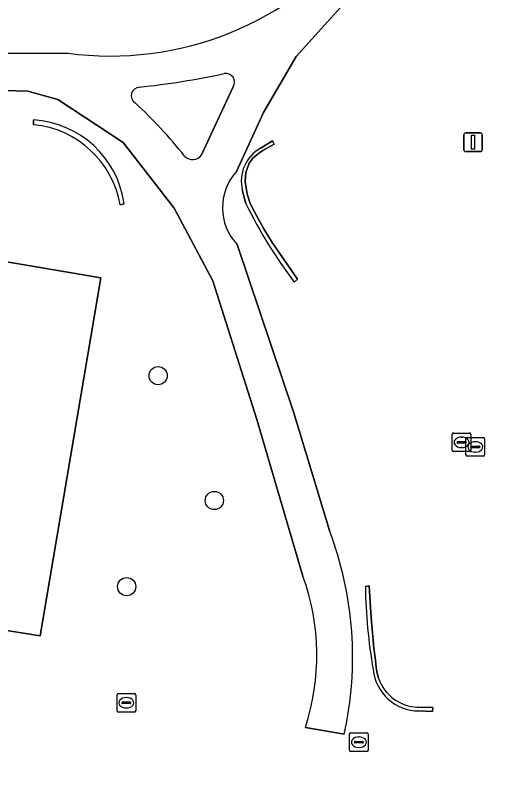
# Model space of a CAD drawing. Extents: x 161258 to 161838, y 380833 to 381727.
# Drawn here: x 161361.8 to 161387.26, y 380962.44 to 381003.56 of the extents above; entities that cross this region are included whole.
import ezdxf

# ---------------------------------------------------------------- set-up
doc = ezdxf.new("R2010")
doc.units = 0
for name, color, linetype in [('IMGEO_Boom', 7, 'Continuous'), ('IMGEO_Erf', 7, 'Continuous'), ('IMGEO_Kolk', 7, 'Continuous'), ('IMGEO_Lichtmast', 7, 'Continuous'), ('IMGEO_Muur', 7, 'Continuous'), ('IMGEO_Pand', 7, 'Continuous'), ('IMGEO_Rioolput', 7, 'Continuous'), ('IMGEO_Voetpad_gesloten', 7, 'Continuous')]:
    doc.layers.add(name, color=color, linetype=linetype)

msp = doc.modelspace()

# ---------------------------------------------------------------- linework, layer by layer
at = {"layer": 'IMGEO_Boom'}
for centre in [(161369.463, 380984.22), (161372.48, 380977.524), (161367.777, 380972.899)]:
    msp.add_circle(centre, 0.489, dxfattribs=at)
at = {"layer": 'IMGEO_Erf'}
for points in [[(161410.171, 381018.062), (161400.64, 381017.794), (161393.3, 381015.327), (161386.603, 381010.958), (161379.395, 381004.14), (161376.883, 381001.346), (161375.123, 380998.337), (161373.67, 380995.174)], [(161337.891, 380999.414), (161346.782, 381000.741), (161356.001, 381001.487), (161364.616, 381001.527)], [(161371.801, 380996.076), (161373.496, 380999.721)], [(161377.237, 380973.462), (161374.761, 380981.878), (161372.393, 380989.307), (161370.332, 380993.215), (161367.588, 380996.732), (161364.078, 380999.035), (161362.473, 380999.479), (161360.563, 380999.545), (161356.175, 380999.47), (161346.908, 380998.724), (161338.285, 380997.463)], [(161362.772, 380997.689), (161362.77, 380997.942)], [(161374.949, 380996.419), (161375.6, 380996.827), (161375.691, 380996.643), (161375.092, 380996.295)], [(161375.092, 380996.295), (161374.916, 380996.193), (161374.568, 380995.906), (161374.353, 380995.63), (161374.169, 380995.128), (161374.128, 380994.637), (161374.251, 380993.961), (161374.405, 380993.46), (161374.63, 380993.009), (161375.131, 380992.108), (161375.582, 380991.361), (161376.944, 380989.4), (161376.774, 380989.239)], [(161374.178, 380993.46), (161373.981, 380994.188)], [(161367.641, 380993.449), (161367.425, 380993.387)], [(161373.703, 380991.258), (161376.729, 380982.276), (161378.664, 380975.909)], [(161347.092, 380960.254), (161342.486, 380968.146), (161338.328, 380965.719), (161328.473, 380982.529), (161335.603, 380986.694), (161335.695, 380986.748), (161336.477, 380985.37), (161338.269, 380982.278), (161342.036, 380984.551), (161345.77, 380985.166), (161345.651, 380985.825), (161349.144, 380986.458), (161349.259, 380985.829), (161352.945, 380986.501), (161357.302, 380985.781), (161357.909, 380989.283), (161358.271, 380990.856), (161366.396, 380989.464), (161363.13, 380970.26), (161358.389, 380971.012), (161356.062, 380957.266)], [(161380.592, 380972.918), (161380.801, 380972.943), (161380.872, 380971.777), (161380.913, 380971.019), (161380.954, 380970.63), (161381.046, 380969.606), (161381.118, 380969.105), (161381.151, 380968.754), (161381.177, 380968.567), (161381.207, 380968.352), (161381.223, 380968.26), (161381.295, 380967.986)], [(161383.393, 380966.433), (161384.204, 380966.416), (161384.198, 380966.205), (161383.468, 380966.231)], [(161379.448, 380964.985), (161377.368, 380965.34)]]:
    msp.add_lwpolyline(points, dxfattribs=at)
for centre, radius, start, end in [((161366.906, 381018.517), 17.144, 262.3252, 321.3381), ((161363.782, 381043.351), 43.901, 276.1072, 282.1361), ((161373.1, 380999.971), 0.468, 327.7076, 100.8561), ((161368.483, 380999.239), 0.461, 93.7344, 236.3774), ((161351.267, 380980.412), 25.057, 38.4675, 47.3994), ((161362.458, 380992.717), 5.234, 8.0402, 86.5831), ((161362.271, 380992.479), 5.234, 9.9876, 84.5016), ((161371.312, 380996.413), 0.594, 224.1562, 325.4644), ((161375.96, 380994.655), 2.033, 119.8075, 193.2817), ((161375.804, 380993.234), 2.884, 137.7252, 223.2404), ((161397.154, 381004.682), 25.57, 206.0317, 217.153), ((161360.833, 380969.139), 19.073, 347.4198, 20.7902), ((161365.507, 380969.211), 12.477, 341.9262, 19.9219), ((161409.861, 380973.379), 29.273, 180.9025, 189.6899), ((161383.477, 380968.716), 2.485, 186.0908, 269.8012), ((161383.497, 380968.767), 2.336, 199.5228, 267.4573)]:
    msp.add_arc(centre, radius, start, end, dxfattribs=at)
at = {"layer": 'IMGEO_Kolk'}
for p, q in [((161367.258, 380966.245), (161367.258, 380967.097)), ((161367.333, 380967.171), (161368.185, 380967.171)), ((161367.746, 380966.951), (161367.771, 380966.951)), ((161368.259, 380967.097), (161368.259, 380966.245)), ((161367.517, 380966.665), (161367.517, 380966.677)), ((161367.955, 380966.628), (161367.557, 380966.628)), ((161367.56, 380966.714), (161367.958, 380966.714)), ((161368.001, 380966.677), (161368.001, 380966.665)), ((161368.185, 380966.171), (161367.333, 380966.171)), ((161367.769, 380966.391), (161367.744, 380966.391)), ((161379.741, 380964.131), (161379.741, 380964.983)), ((161379.816, 380965.057), (161380.668, 380965.057)), ((161380.229, 380964.837), (161380.254, 380964.837)), ((161380.742, 380964.983), (161380.742, 380964.131)), ((161380, 380964.551), (161380, 380964.563)), ((161380.438, 380964.514), (161380.04, 380964.514)), ((161380.043, 380964.6), (161380.441, 380964.6)), ((161380.484, 380964.563), (161380.484, 380964.551)), ((161380.668, 380964.057), (161379.816, 380964.057)), ((161380.252, 380964.277), (161380.227, 380964.277))]:
    msp.add_line(p, q, dxfattribs=at)
for points in [[(161367.258, 380966.245), (161367.258, 380967.097)], [(161367.333, 380967.171), (161368.185, 380967.171)], [(161368.259, 380967.097), (161368.259, 380966.245)], [(161368.185, 380966.171), (161367.333, 380966.171)], [(161379.741, 380964.131), (161379.741, 380964.983)], [(161379.816, 380965.057), (161380.668, 380965.057)], [(161380.742, 380964.983), (161380.742, 380964.131)], [(161380.668, 380964.057), (161379.816, 380964.057)]]:
    msp.add_lwpolyline(points, dxfattribs=at)
for centre, radius, start, end in [((161367.335, 380967.095), 0.0765, 91.552, 178.448), ((161367.335, 380967.095), 0.0765, 91.552, 178.448), ((161368.183, 380967.095), 0.0765, 1.552, 88.448), ((161368.183, 380967.095), 0.0765, 1.552, 88.448), ((161367.557, 380966.674), 0.0403, 85.8775, 175.7526), ((161367.554, 380966.664), 0.0366, 178.938, 274.7102), ((161367.958, 380966.671), 0.043, 264.8664, 352.4533), ((161367.962, 380966.676), 0.0386, 1.7309, 96.639), ((161367.335, 380966.247), 0.0765, 181.552, 268.448), ((161367.335, 380966.247), 0.0765, 181.552, 268.448), ((161368.183, 380966.247), 0.0765, 271.552, 358.448), ((161368.183, 380966.247), 0.0765, 271.552, 358.448), ((161379.818, 380964.981), 0.0765, 91.552, 178.448), ((161379.818, 380964.981), 0.0765, 91.552, 178.448), ((161380.666, 380964.981), 0.0765, 1.552, 88.448), ((161380.666, 380964.981), 0.0765, 1.552, 88.448), ((161380.04, 380964.56), 0.0403, 85.8775, 175.7526), ((161380.037, 380964.55), 0.0366, 178.938, 274.7102), ((161380.441, 380964.557), 0.043, 264.8664, 352.4533), ((161380.445, 380964.562), 0.0386, 1.7309, 96.639), ((161379.818, 380964.133), 0.0765, 181.552, 268.448), ((161379.818, 380964.133), 0.0765, 181.552, 268.448), ((161380.666, 380964.133), 0.0765, 271.552, 358.448), ((161380.666, 380964.133), 0.0765, 271.552, 358.448)]:
    msp.add_arc(centre, radius, start, end, dxfattribs=at)
for centre, major_axis, ratio, start_param, end_param in [((161367.745, 380966.671), (-0.387, 0.002), 0.722429, 4.712389, 7.853982), ((161367.77, 380966.671), (-0.39, 0.002), 0.717154, 1.570796, 4.712389), ((161380.228, 380964.557), (-0.387, 0.002), 0.722429, 4.712389, 7.853982), ((161380.253, 380964.557), (-0.39, 0.002), 0.717154, 1.570796, 4.712389)]:
    msp.add_ellipse(centre, major_axis=major_axis, ratio=ratio, start_param=start_param, end_param=end_param, dxfattribs=at)
at = {"layer": 'IMGEO_Lichtmast'}
for p, q in [((161385.876, 380996.345), (161385.876, 380997.145)), ((161385.876, 380997.145), (161385.876, 380996.345)), ((161385.976, 380997.245), (161386.766, 380997.245)), ((161386.766, 380997.245), (161385.976, 380997.245)), ((161386.866, 380997.145), (161386.866, 380996.345)), ((161386.866, 380996.345), (161386.866, 380997.145)), ((161386.766, 380996.245), (161385.976, 380996.245)), ((161385.976, 380996.245), (161386.766, 380996.245))]:
    msp.add_line(p, q, dxfattribs=at)
msp.add_lwpolyline([(161386.296, 380997.12), (161386.446, 380997.12), (161386.446, 380996.37), (161386.296, 380996.37), (161386.296, 380997.12)], dxfattribs=at)
for centre, start, end in [((161385.976, 380997.145), 90, 180), ((161385.976, 380997.145), 90, 180), ((161386.766, 380997.145), 0, 90), ((161386.766, 380997.145), 360, 90), ((161385.976, 380996.345), 180, 270), ((161385.976, 380996.345), 180, 270), ((161386.766, 380996.345), 270, 0), ((161386.766, 380996.345), 270, 0)]:
    msp.add_arc(centre, 0.1, start, end, dxfattribs=at)
at = {"layer": 'IMGEO_Muur'}
for points in [[(161362.77, 380997.942), (161362.772, 380997.689)], [(161374.916, 380996.193), (161375.092, 380996.295), (161375.691, 380996.643), (161375.6, 380996.827), (161374.949, 380996.419)], [(161376.774, 380989.239), (161376.944, 380989.4), (161375.582, 380991.361), (161375.131, 380992.108), (161374.63, 380993.009), (161374.405, 380993.46), (161374.251, 380993.961), (161374.128, 380994.637), (161374.169, 380995.128), (161374.353, 380995.63), (161374.568, 380995.906), (161374.916, 380996.193)], [(161373.981, 380994.188), (161374.178, 380993.46)], [(161367.425, 380993.387), (161367.641, 380993.449)], [(161381.295, 380967.986), (161381.223, 380968.26), (161381.207, 380968.352), (161381.177, 380968.567), (161381.151, 380968.754), (161381.118, 380969.105), (161381.046, 380969.606), (161380.954, 380970.63), (161380.913, 380971.019), (161380.872, 380971.777), (161380.801, 380972.943), (161380.592, 380972.918)], [(161383.468, 380966.231), (161384.198, 380966.205), (161384.204, 380966.416), (161383.393, 380966.433)]]:
    msp.add_lwpolyline(points, dxfattribs=at)
for centre, radius, start, end in [((161362.458, 380992.717), 5.234, 8.0402, 86.5831), ((161362.271, 380992.479), 5.234, 9.9876, 84.5016), ((161375.96, 380994.655), 2.033, 119.8075, 193.2817), ((161397.154, 381004.682), 25.57, 206.0317, 217.153), ((161409.861, 380973.379), 29.273, 180.9025, 189.6899), ((161383.477, 380968.716), 2.485, 186.0908, 269.8012), ((161383.497, 380968.767), 2.336, 199.5228, 267.4573)]:
    msp.add_arc(centre, radius, start, end, dxfattribs=at)
at = {"layer": 'IMGEO_Pand'}
msp.add_lwpolyline([(161356.062, 380957.266), (161358.389, 380971.012), (161363.13, 380970.26), (161366.396, 380989.464), (161358.271, 380990.856), (161357.909, 380989.283), (161357.302, 380985.781), (161352.945, 380986.501), (161349.259, 380985.829), (161349.144, 380986.458), (161345.651, 380985.825), (161345.77, 380985.166), (161342.036, 380984.551), (161338.269, 380982.278), (161336.477, 380985.37), (161335.695, 380986.748), (161335.603, 380986.694), (161328.473, 380982.529), (161338.328, 380965.719), (161342.486, 380968.146), (161347.092, 380960.254)], dxfattribs=at)
at = {"layer": 'IMGEO_Rioolput'}
for p, q in [((161385.252, 380980.22), (161385.252, 380981.072)), ((161385.327, 380981.146), (161386.179, 380981.146)), ((161385.74, 380980.926), (161385.765, 380980.926)), ((161385.989, 380979.974), (161385.989, 380980.826)), ((161386.064, 380980.9), (161386.916, 380980.9)), ((161386.253, 380981.072), (161386.253, 380980.22)), ((161386.99, 380980.826), (161386.99, 380979.974)), ((161385.511, 380980.64), (161385.511, 380980.652)), ((161385.949, 380980.603), (161385.551, 380980.603)), ((161385.554, 380980.689), (161385.952, 380980.689)), ((161385.995, 380980.652), (161385.995, 380980.64)), ((161386.248, 380980.394), (161386.248, 380980.406)), ((161386.291, 380980.443), (161386.689, 380980.443)), ((161386.477, 380980.68), (161386.502, 380980.68)), ((161386.732, 380980.406), (161386.732, 380980.394)), ((161386.179, 380980.146), (161385.327, 380980.146)), ((161385.763, 380980.366), (161385.738, 380980.366)), ((161386.686, 380980.357), (161386.288, 380980.357)), ((161386.5, 380980.12), (161386.475, 380980.12)), ((161386.916, 380979.9), (161386.064, 380979.9))]:
    msp.add_line(p, q, dxfattribs=at)
for points in [[(161385.252, 380980.22), (161385.252, 380981.072)], [(161385.327, 380981.146), (161386.179, 380981.146)], [(161385.989, 380979.974), (161385.989, 380980.826)], [(161386.064, 380980.9), (161386.916, 380980.9)], [(161386.253, 380981.072), (161386.253, 380980.22)], [(161386.99, 380980.826), (161386.99, 380979.974)], [(161386.179, 380980.146), (161385.327, 380980.146)], [(161386.916, 380979.9), (161386.064, 380979.9)]]:
    msp.add_lwpolyline(points, dxfattribs=at)
for centre, radius, start, end in [((161385.329, 380981.07), 0.0765, 91.552, 178.448), ((161385.329, 380981.07), 0.0765, 91.552, 178.448), ((161386.066, 380980.824), 0.0765, 91.552, 178.448), ((161386.066, 380980.824), 0.0765, 91.552, 178.448), ((161386.177, 380981.07), 0.0765, 1.552, 88.448), ((161386.177, 380981.07), 0.0765, 1.552, 88.448), ((161386.914, 380980.824), 0.0765, 1.552, 88.448), ((161386.914, 380980.824), 0.0765, 1.552, 88.448), ((161385.551, 380980.649), 0.0403, 85.8775, 175.7526), ((161385.548, 380980.639), 0.0366, 178.938, 274.7102), ((161385.952, 380980.646), 0.043, 264.8664, 352.4533), ((161385.956, 380980.651), 0.0386, 1.7309, 96.639), ((161386.288, 380980.403), 0.0403, 85.8775, 175.7526), ((161386.285, 380980.393), 0.0366, 178.938, 274.7102), ((161386.689, 380980.4), 0.043, 264.8664, 352.4533), ((161386.693, 380980.405), 0.0386, 1.7309, 96.639), ((161385.329, 380980.222), 0.0765, 181.552, 268.448), ((161385.329, 380980.222), 0.0765, 181.552, 268.448), ((161386.177, 380980.222), 0.0765, 271.552, 358.448), ((161386.177, 380980.222), 0.0765, 271.552, 358.448), ((161386.066, 380979.976), 0.0765, 181.552, 268.448), ((161386.066, 380979.976), 0.0765, 181.552, 268.448), ((161386.914, 380979.976), 0.0765, 271.552, 358.448), ((161386.914, 380979.976), 0.0765, 271.552, 358.448)]:
    msp.add_arc(centre, radius, start, end, dxfattribs=at)
for centre, major_axis, ratio, start_param, end_param in [((161385.739, 380980.646), (-0.387, 0.002), 0.722429, 4.712389, 7.853982), ((161385.764, 380980.646), (-0.39, 0.002), 0.717154, 1.570796, 4.712389), ((161386.476, 380980.4), (-0.387, 0.002), 0.722429, 4.712389, 7.853982), ((161386.501, 380980.4), (-0.39, 0.002), 0.717154, 1.570796, 4.712389)]:
    msp.add_ellipse(centre, major_axis=major_axis, ratio=ratio, start_param=start_param, end_param=end_param, dxfattribs=at)
at = {"layer": 'IMGEO_Voetpad_gesloten'}
for points in [[(161373.67, 380995.174), (161375.123, 380998.337), (161376.883, 381001.346), (161379.395, 381004.14), (161386.603, 381010.958), (161393.3, 381015.327), (161400.64, 381017.794), (161410.171, 381018.062)], [(161364.616, 381001.527), (161356.001, 381001.487), (161346.782, 381000.741), (161337.891, 380999.414)], [(161373.496, 380999.721), (161371.801, 380996.076)], [(161338.285, 380997.463), (161346.908, 380998.724), (161356.175, 380999.47), (161360.563, 380999.545), (161362.473, 380999.479), (161364.078, 380999.035), (161367.588, 380996.732), (161370.332, 380993.215), (161372.393, 380989.307), (161374.761, 380981.878), (161377.237, 380973.462)], [(161378.664, 380975.909), (161376.729, 380982.276), (161373.703, 380991.258)], [(161377.368, 380965.34), (161379.448, 380964.985)]]:
    msp.add_lwpolyline(points, dxfattribs=at)
for centre, radius, start, end in [((161366.906, 381018.517), 17.144, 262.3252, 321.3381), ((161363.782, 381043.351), 43.901, 276.1072, 282.1361), ((161373.1, 380999.971), 0.468, 327.7076, 100.8561), ((161368.483, 380999.239), 0.461, 93.7344, 236.3774), ((161351.267, 380980.412), 25.057, 38.4675, 47.3994), ((161371.312, 380996.413), 0.594, 224.1562, 325.4644), ((161375.804, 380993.234), 2.884, 137.7252, 223.2404), ((161360.833, 380969.139), 19.073, 347.4198, 20.7902), ((161365.507, 380969.211), 12.477, 341.9262, 19.9219)]:
    msp.add_arc(centre, radius, start, end, dxfattribs=at)

doc.saveas('drawing.dxf')
